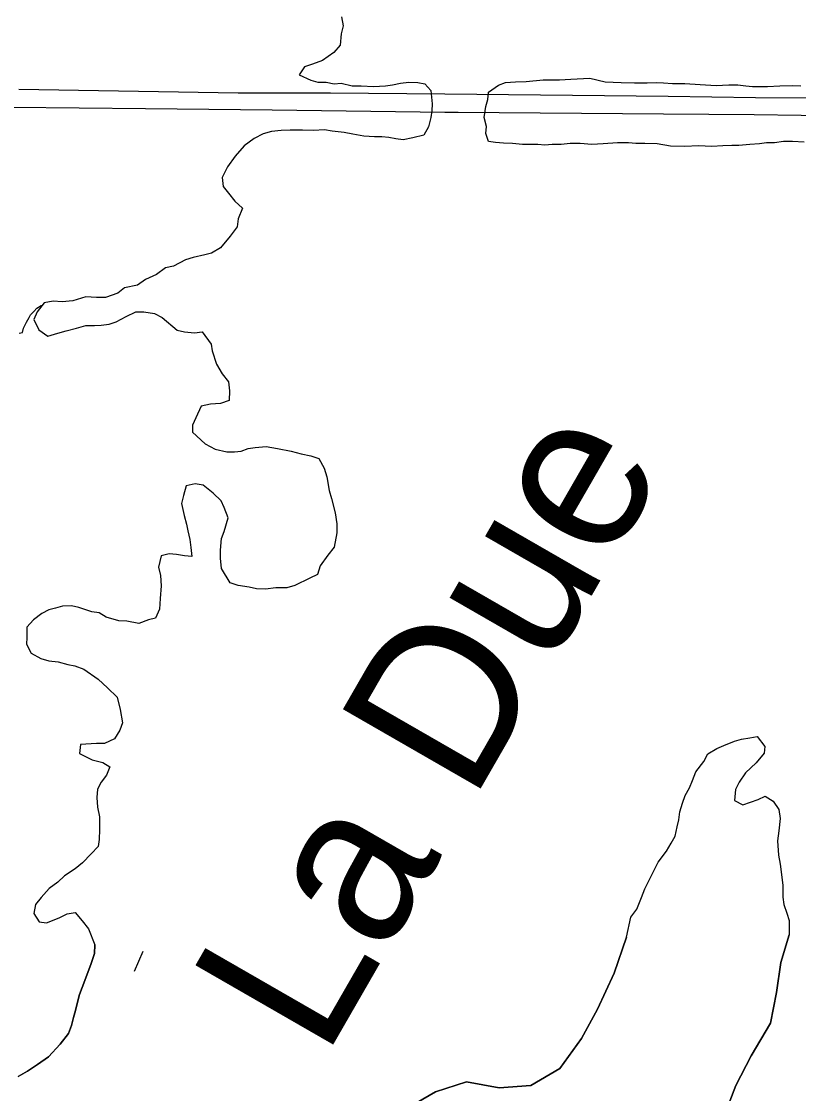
# Model space of a CAD drawing. Extents: x -10.1 to 68, y -9.5 to 29.2.
# Drawn here: x 5.531 to 6.087, y 18.651 to 19.418 of the extents above; entities that cross this region are included whole.
import ezdxf

# ---------------------------------------------------------------- set-up
doc = ezdxf.new("R2010")
doc.units = 0
for name, color, linetype in [('GM_X_Major_Lake', 7, 'Continuous'), ('GM_X_Major_Lake_Text', 7, 'Continuous'), ('GM_X_Major_River', 7, 'Continuous'), ('GM_X_Minor_River', 7, 'Continuous'), ('GM_X_Minor_River_Text', 7, 'Continuous'), ('GM_X_US_Route', 7, 'Continuous')]:
    doc.layers.add(name, color=color, linetype=linetype)

msp = doc.modelspace()

# ---------------------------------------------------------------- linework, layer by layer
at = {"layer": 'GM_X_Major_Lake'}
for points in [[(5.7604, 19.42133), (5.76154, 19.41487), (5.76002, 19.40917), (5.75926, 19.40119), (5.7547, 19.39587), (5.74673, 19.39016), (5.73952, 19.38749), (5.73383, 19.38559), (5.73004, 19.37989), (5.73838, 19.3761), (5.74331, 19.37458), (5.74938, 19.37459), (5.75508, 19.37346), (5.76001, 19.37384), (5.76798, 19.37195), (5.77443, 19.37196), (5.78315, 19.37159), (5.79188, 19.37198), (5.79681, 19.37274), (5.8025, 19.37389), (5.80857, 19.37466), (5.81502, 19.37429), (5.81995, 19.37353), (5.82413, 19.3686), (5.82526, 19.3591), (5.82488, 19.35416), (5.82412, 19.34922), (5.8226, 19.34276), (5.81919, 19.33668), (5.81122, 19.33477), (5.80439, 19.33325), (5.79908, 19.334), (5.79415, 19.33513), (5.78921, 19.33551), (5.7839, 19.3355), (5.77631, 19.33587), (5.76835, 19.33738), (5.76228, 19.33852), (5.75355, 19.33965), (5.74824, 19.3404), (5.74027, 19.34001), (5.7323, 19.34038), (5.72358, 19.34037), (5.71713, 19.33998), (5.7103, 19.33922), (5.70423, 19.33769), (5.69778, 19.33426), (5.69057, 19.32894), (5.68411, 19.32171), (5.6788, 19.31411), (5.675, 19.30651), (5.67576, 19.30005), (5.67956, 19.29511), (5.6841, 19.28942), (5.68942, 19.28449), (5.68638, 19.27689), (5.68562, 19.27119), (5.68068, 19.26435), (5.67385, 19.25598), (5.6674, 19.25217), (5.66247, 19.25103), (5.65412, 19.24912), (5.64881, 19.24759), (5.64008, 19.24303), (5.63439, 19.24188), (5.62794, 19.23694)], [(6.09122, 19.33169), (6.08288, 19.33206), (6.07642, 19.33205), (6.06998, 19.33128), (6.06428, 19.33127), (6.05935, 19.33051), (6.05252, 19.33012), (6.04455, 19.32935), (6.03962, 19.32934), (6.03317, 19.32896), (6.0252, 19.32857), (6.01572, 19.32894), (6.00585, 19.32854), (5.99561, 19.32891), (5.98613, 19.33042), (5.9774, 19.33079), (5.97095, 19.33078), (5.96564, 19.33115), (5.95767, 19.33115), (5.94742, 19.33037), (5.93946, 19.32998), (5.93111, 19.33074), (5.9239, 19.33073), (5.91745, 19.32996), (5.911, 19.32995), (5.90569, 19.32957), (5.90076, 19.32994), (5.88976, 19.32993), (5.88255, 19.33068), (5.8761, 19.33105), (5.87041, 19.33142), (5.86547, 19.33218), (5.86358, 19.33787), (5.86396, 19.34281), (5.86244, 19.34927), (5.86358, 19.35725), (5.8651, 19.36219), (5.86548, 19.36751), (5.87269, 19.37245), (5.87763, 19.37436), (5.88483, 19.37475), (5.89242, 19.37514), (5.90456, 19.37629), (5.91633, 19.3763), (5.92429, 19.37669), (5.93795, 19.37747), (5.94895, 19.37482), (5.96034, 19.37446), (5.96982, 19.37409), (5.97893, 19.3741), (5.98576, 19.37449), (5.99069, 19.37411), (5.99714, 19.37374), (6.00587, 19.37375), (6.01687, 19.37301), (6.02825, 19.37226), (6.03736, 19.37265), (6.04381, 19.37266), (6.0495, 19.3719), (6.05443, 19.37153), (6.06505, 19.37154), (6.07378, 19.37193), (6.08288, 19.37232), (6.08895, 19.37195)], [(5.62794, 19.23694), (5.61997, 19.23351), (5.61428, 19.22932), (5.60517, 19.22741), (5.60024, 19.22361), (5.59151, 19.22056), (5.58506, 19.22055), (5.57747, 19.22092), (5.56799, 19.21825), (5.5604, 19.21748), (5.55395, 19.21786), (5.5475, 19.21671), (5.54256, 19.21025), (5.54029, 19.20492), (5.5437, 19.19733), (5.55015, 19.19278), (5.55736, 19.19507), (5.56343, 19.19659), (5.57064, 19.1985), (5.57747, 19.20041), (5.58354, 19.20041), (5.58847, 19.2008), (5.59416, 19.20157), (5.5991, 19.20309), (5.60631, 19.2069), (5.61314, 19.21033), (5.61883, 19.21033), (5.62642, 19.2092), (5.6321, 19.20617), (5.64273, 19.19706), (5.64804, 19.19593), (5.65525, 19.19518), (5.66056, 19.19594), (5.66701, 19.18721), (5.66776, 19.18228), (5.6708, 19.17278), (5.67497, 19.16595), (5.67952, 19.16026), (5.68028, 19.1538), (5.6799, 19.14696), (5.67382, 19.14468), (5.66662, 19.14429), (5.65979, 19.14276), (5.65599, 19.1344), (5.65371, 19.12908), (5.65371, 19.12414), (5.66281, 19.11579), (5.67002, 19.112), (5.67837, 19.11011), (5.68368, 19.11012), (5.68861, 19.1105), (5.69355, 19.11241), (5.69848, 19.11317), (5.70645, 19.11394), (5.71441, 19.11243), (5.72428, 19.11054), (5.73149, 19.10865), (5.73832, 19.10714), (5.74401, 19.10525), (5.7478, 19.09841), (5.74969, 19.09234), (5.75159, 19.08246), (5.75311, 19.07677), (5.75576, 19.06651), (5.7569, 19.05854), (5.75689, 19.05208), (5.75499, 19.04182), (5.75044, 19.03612), (5.74513, 19.02851), (5.74323, 19.02243), (5.73753, 19.01977), (5.72691, 19.01444), (5.72122, 19.01291), (5.71325, 19.0129), (5.70604, 19.01175), (5.69959, 19.01213), (5.69428, 19.01326), (5.68631, 19.01439), (5.68062, 19.01628), (5.67456, 19.02653), (5.6738, 19.03413), (5.6738, 19.03983), (5.67456, 19.04819), (5.67646, 19.05313), (5.67912, 19.06301), (5.67646, 19.07022), (5.67419, 19.07516), (5.6685, 19.08047), (5.66129, 19.08616), (5.6556, 19.08729), (5.64915, 19.08576), (5.64725, 19.07893), (5.64573, 19.07322), (5.64763, 19.06449), (5.64952, 19.05841), (5.65028, 19.05348), (5.6518, 19.0474), (5.65255, 19.0417), (5.65331, 19.03525), (5.648, 19.03562), (5.64231, 19.03675)], [(5.64231, 19.03675), (5.637, 19.03713), (5.63131, 19.0356), (5.62941, 19.02762), (5.63092, 19.02154), (5.6313, 19.01433), (5.63054, 19.00521), (5.63016, 18.99761), (5.62712, 18.99115), (5.62219, 18.99001), (5.61536, 18.98734), (5.60663, 18.98885), (5.60094, 18.98922), (5.59184, 18.99187), (5.5869, 18.9949), (5.58159, 18.99566), (5.57249, 18.99869), (5.56718, 18.99982), (5.56073, 18.99981), (5.55579, 18.99829), (5.55086, 18.99714), (5.54593, 18.99448), (5.53985, 18.98991), (5.5353, 18.98459), (5.5353, 18.97737), (5.53492, 18.97243), (5.53833, 18.96598), (5.54516, 18.96219), (5.55085, 18.96067), (5.55768, 18.95992), (5.56451, 18.95803), (5.56944, 18.9569), (5.57589, 18.95462), (5.58613, 18.94742), (5.59296, 18.94135), (5.59979, 18.93452), (5.60206, 18.92578), (5.60358, 18.91629), (5.60168, 18.91097), (5.59788, 18.90488), (5.59067, 18.90146), (5.58498, 18.90145), (5.5736, 18.90068), (5.57284, 18.89422), (5.58194, 18.88967), (5.58953, 18.88778), (5.59446, 18.88475), (5.59219, 18.87867), (5.58839, 18.87372), (5.58573, 18.86878), (5.58535, 18.8627), (5.58573, 18.85586), (5.58725, 18.84903), (5.58724, 18.83991), (5.58686, 18.83269), (5.5861, 18.82776), (5.58117, 18.82243), (5.5751, 18.81597), (5.56978, 18.81178), (5.5622, 18.80683), (5.55726, 18.80227), (5.55119, 18.79771), (5.5455, 18.79124), (5.54132, 18.7863), (5.54018, 18.77984), (5.54398, 18.77376), (5.54929, 18.77301), (5.55839, 18.77682), (5.56408, 18.77949), (5.56978, 18.78063), (5.57471, 18.77456), (5.57926, 18.76887), (5.58386, 18.75746)], [(5.96415, 18.76288), (5.9674, 18.77729), (5.97157, 18.783), (5.97499, 18.79136), (5.97727, 18.79744), (5.98675, 18.81644), (5.99283, 18.82443), (5.99624, 18.83013), (5.9989, 18.83507), (6.00042, 18.84191), (6.00156, 18.84685), (6.00232, 18.85255), (6.00422, 18.85863), (6.00612, 18.86433), (6.00915, 18.86965), (6.01143, 18.87497), (6.01371, 18.88105), (6.0194, 18.88866), (6.02244, 18.89398), (6.02889, 18.89779), (6.03382, 18.90007), (6.04141, 18.90312), (6.04635, 18.90465), (6.05242, 18.90541), (6.05773, 18.90656), (6.06304, 18.89935), (6.06266, 18.89441), (6.05696, 18.88756), (6.04937, 18.88034), (6.04482, 18.87387), (6.04216, 18.86855), (6.0414, 18.86057), (6.04747, 18.85754), (6.05847, 18.86135), (6.06341, 18.86364), (6.0691, 18.86023), (6.07327, 18.85415), (6.07403, 18.8477), (6.07327, 18.83896), (6.07213, 18.83174), (6.07288, 18.82148), (6.07402, 18.81503), (6.07515, 18.80781), (6.07591, 18.79983), (6.07591, 18.79148), (6.07667, 18.78616), (6.07894, 18.78008), (6.08046, 18.77477), (6.08052, 18.76445)], [(6.08052, 18.76445), (6.07462, 18.74464), (6.07146, 18.72331), (6.06717, 18.70122), (6.05343, 18.67786), (6.04231, 18.65682), (6.03386, 18.63429)], [(5.58386, 18.75746), (5.58356, 18.75128)], [(5.80649, 18.64011), (5.82756, 18.65216), (5.84983, 18.65929), (5.87299, 18.65503), (5.8957, 18.65684), (5.91639, 18.66888), (5.93205, 18.69036), (5.94355, 18.71141), (5.95537, 18.73703), (5.96415, 18.76288)], [(5.58356, 18.75128), (5.581, 18.74326), (5.57916, 18.7383), (5.57659, 18.73181), (5.57291, 18.72188), (5.5711, 18.7154), (5.57002, 18.71044), (5.56856, 18.70548), (5.56711, 18.69976), (5.56491, 18.69404), (5.55894, 18.68636), (5.55071, 18.67713), (5.54282, 18.67171), (5.53567, 18.66706), (5.5289, 18.66317)]]:
    msp.add_lwpolyline(points, dxfattribs=at)
at = {"layer": 'GM_X_Major_River'}
for points in [[(5.7604, 19.42133), (5.76154, 19.41487), (5.76002, 19.40917), (5.75926, 19.40119), (5.7547, 19.39587), (5.74673, 19.39016), (5.73952, 19.38749), (5.73383, 19.38559), (5.73004, 19.37989), (5.73838, 19.3761), (5.74331, 19.37458), (5.74938, 19.37459), (5.75508, 19.37346), (5.76001, 19.37384), (5.76798, 19.37195), (5.77443, 19.37196), (5.78315, 19.37159), (5.79188, 19.37198), (5.79681, 19.37274), (5.8025, 19.37389), (5.80857, 19.37466), (5.81502, 19.37429), (5.81995, 19.37353), (5.82413, 19.3686), (5.82526, 19.3591), (5.82488, 19.35416), (5.82412, 19.34922), (5.8226, 19.34276), (5.81919, 19.33668), (5.81122, 19.33477), (5.80439, 19.33325), (5.79908, 19.334), (5.79415, 19.33513), (5.78921, 19.33551), (5.7839, 19.3355), (5.77631, 19.33587), (5.76835, 19.33738), (5.76228, 19.33852), (5.75355, 19.33965), (5.74824, 19.3404), (5.74027, 19.34001), (5.7323, 19.34038), (5.72358, 19.34037), (5.71713, 19.33998), (5.7103, 19.33922), (5.70423, 19.33769), (5.69778, 19.33426), (5.69057, 19.32894), (5.68411, 19.32171), (5.6788, 19.31411), (5.675, 19.30651), (5.67576, 19.30005), (5.67956, 19.29511), (5.6841, 19.28942), (5.68942, 19.28449), (5.68638, 19.27689), (5.68562, 19.27119), (5.68068, 19.26435), (5.67385, 19.25598), (5.6674, 19.25217), (5.66247, 19.25103), (5.65412, 19.24912), (5.64881, 19.24759), (5.64008, 19.24303), (5.63439, 19.24188), (5.62794, 19.23694)], [(6.09122, 19.33169), (6.08288, 19.33206), (6.07642, 19.33205), (6.06998, 19.33128), (6.06428, 19.33127), (6.05935, 19.33051), (6.05252, 19.33012), (6.04455, 19.32935), (6.03962, 19.32934), (6.03317, 19.32896), (6.0252, 19.32857), (6.01572, 19.32894), (6.00585, 19.32854), (5.99561, 19.32891), (5.98613, 19.33042), (5.9774, 19.33079), (5.97095, 19.33078), (5.96564, 19.33115), (5.95767, 19.33115), (5.94742, 19.33037), (5.93946, 19.32998), (5.93111, 19.33074), (5.9239, 19.33073), (5.91745, 19.32996), (5.911, 19.32995), (5.90569, 19.32957), (5.90076, 19.32994), (5.88976, 19.32993), (5.88255, 19.33068), (5.8761, 19.33105), (5.87041, 19.33142), (5.86547, 19.33218), (5.86358, 19.33787), (5.86396, 19.34281), (5.86244, 19.34927), (5.86358, 19.35725), (5.8651, 19.36219), (5.86548, 19.36751), (5.87269, 19.37245), (5.87763, 19.37436), (5.88483, 19.37475), (5.89242, 19.37514), (5.90456, 19.37629), (5.91633, 19.3763), (5.92429, 19.37669), (5.93795, 19.37747), (5.94895, 19.37482), (5.96034, 19.37446), (5.96982, 19.37409), (5.97893, 19.3741), (5.98576, 19.37449), (5.99069, 19.37411), (5.99714, 19.37374), (6.00587, 19.37375), (6.01687, 19.37301), (6.02825, 19.37226), (6.03736, 19.37265), (6.04381, 19.37266), (6.0495, 19.3719), (6.05443, 19.37153), (6.06505, 19.37154), (6.07378, 19.37193), (6.08288, 19.37232), (6.08895, 19.37195)], [(5.62794, 19.23694), (5.61997, 19.23351), (5.61428, 19.22932), (5.60517, 19.22741), (5.60024, 19.22361), (5.59151, 19.22056), (5.58506, 19.22055), (5.57747, 19.22092), (5.56799, 19.21825), (5.5604, 19.21748), (5.55395, 19.21786), (5.5475, 19.21671), (5.54256, 19.21025), (5.54029, 19.20492), (5.5437, 19.19733), (5.55015, 19.19278), (5.55736, 19.19507), (5.56343, 19.19659), (5.57064, 19.1985), (5.57747, 19.20041), (5.58354, 19.20041), (5.58847, 19.2008), (5.59416, 19.20157), (5.5991, 19.20309), (5.60631, 19.2069), (5.61314, 19.21033), (5.61883, 19.21033), (5.62642, 19.2092), (5.6321, 19.20617), (5.64273, 19.19706), (5.64804, 19.19593), (5.65525, 19.19518), (5.66056, 19.19594), (5.66701, 19.18721), (5.66776, 19.18228), (5.6708, 19.17278), (5.67497, 19.16595), (5.67952, 19.16026), (5.68028, 19.1538), (5.6799, 19.14696), (5.67382, 19.14468), (5.66662, 19.14429), (5.65979, 19.14276), (5.65599, 19.1344), (5.65371, 19.12908), (5.65371, 19.12414), (5.66281, 19.11579), (5.67002, 19.112), (5.67837, 19.11011), (5.68368, 19.11012), (5.68861, 19.1105), (5.69355, 19.11241), (5.69848, 19.11317), (5.70645, 19.11394), (5.71441, 19.11243), (5.72428, 19.11054), (5.73149, 19.10865), (5.73832, 19.10714), (5.74401, 19.10525), (5.7478, 19.09841), (5.74969, 19.09234), (5.75159, 19.08246), (5.75311, 19.07677), (5.75576, 19.06651), (5.7569, 19.05854), (5.75689, 19.05208), (5.75499, 19.04182), (5.75044, 19.03612), (5.74513, 19.02851), (5.74323, 19.02243), (5.73753, 19.01977), (5.72691, 19.01444), (5.72122, 19.01291), (5.71325, 19.0129), (5.70604, 19.01175), (5.69959, 19.01213), (5.69428, 19.01326), (5.68631, 19.01439), (5.68062, 19.01628), (5.67456, 19.02653), (5.6738, 19.03413), (5.6738, 19.03983), (5.67456, 19.04819), (5.67646, 19.05313), (5.67912, 19.06301), (5.67646, 19.07022), (5.67419, 19.07516), (5.6685, 19.08047), (5.66129, 19.08616), (5.6556, 19.08729), (5.64915, 19.08576), (5.64725, 19.07893), (5.64573, 19.07322), (5.64763, 19.06449), (5.64952, 19.05841), (5.65028, 19.05348), (5.6518, 19.0474), (5.65255, 19.0417), (5.65331, 19.03525), (5.648, 19.03562), (5.64231, 19.03675)], [(5.64231, 19.03675), (5.637, 19.03713), (5.63131, 19.0356), (5.62941, 19.02762), (5.63092, 19.02154), (5.6313, 19.01433), (5.63054, 19.00521), (5.63016, 18.99761), (5.62712, 18.99115), (5.62219, 18.99001), (5.61536, 18.98734), (5.60663, 18.98885), (5.60094, 18.98922), (5.59184, 18.99187), (5.5869, 18.9949), (5.58159, 18.99566), (5.57249, 18.99869), (5.56718, 18.99982), (5.56073, 18.99981), (5.55579, 18.99829), (5.55086, 18.99714), (5.54593, 18.99448), (5.53985, 18.98991), (5.5353, 18.98459), (5.5353, 18.97737), (5.53492, 18.97243), (5.53833, 18.96598), (5.54516, 18.96219), (5.55085, 18.96067), (5.55768, 18.95992), (5.56451, 18.95803), (5.56944, 18.9569), (5.57589, 18.95462), (5.58613, 18.94742), (5.59296, 18.94135), (5.59979, 18.93452), (5.60206, 18.92578), (5.60358, 18.91629), (5.60168, 18.91097), (5.59788, 18.90488), (5.59067, 18.90146), (5.58498, 18.90145), (5.5736, 18.90068), (5.57284, 18.89422), (5.58194, 18.88967), (5.58953, 18.88778), (5.59446, 18.88475), (5.59219, 18.87867), (5.58839, 18.87372), (5.58573, 18.86878), (5.58535, 18.8627), (5.58573, 18.85586), (5.58725, 18.84903), (5.58724, 18.83991), (5.58686, 18.83269), (5.5861, 18.82776), (5.58117, 18.82243), (5.5751, 18.81597), (5.56978, 18.81178), (5.5622, 18.80683), (5.55726, 18.80227), (5.55119, 18.79771), (5.5455, 18.79124), (5.54132, 18.7863), (5.54018, 18.77984), (5.54398, 18.77376), (5.54929, 18.77301), (5.55839, 18.77682), (5.56408, 18.77949), (5.56978, 18.78063), (5.57471, 18.77456), (5.57926, 18.76887), (5.58386, 18.75746)], [(5.96415, 18.76288), (5.9674, 18.77729), (5.97157, 18.783), (5.97499, 18.79136), (5.97727, 18.79744), (5.98675, 18.81644), (5.99283, 18.82443), (5.99624, 18.83013), (5.9989, 18.83507), (6.00042, 18.84191), (6.00156, 18.84685), (6.00232, 18.85255), (6.00422, 18.85863), (6.00612, 18.86433), (6.00915, 18.86965), (6.01143, 18.87497), (6.01371, 18.88105), (6.0194, 18.88866), (6.02244, 18.89398), (6.02889, 18.89779), (6.03382, 18.90007), (6.04141, 18.90312), (6.04635, 18.90465), (6.05242, 18.90541), (6.05773, 18.90656), (6.06304, 18.89935), (6.06266, 18.89441), (6.05696, 18.88756), (6.04937, 18.88034), (6.04482, 18.87387), (6.04216, 18.86855), (6.0414, 18.86057), (6.04747, 18.85754), (6.05847, 18.86135), (6.06341, 18.86364), (6.0691, 18.86023), (6.07327, 18.85415), (6.07403, 18.8477), (6.07327, 18.83896), (6.07213, 18.83174), (6.07288, 18.82148), (6.07402, 18.81503), (6.07515, 18.80781), (6.07591, 18.79983), (6.07591, 18.79148), (6.07667, 18.78616), (6.07894, 18.78008), (6.08046, 18.77477), (6.08052, 18.76445)], [(6.03386, 18.63429), (6.04231, 18.65682), (6.05343, 18.67786), (6.06717, 18.70122), (6.07146, 18.72331), (6.07462, 18.74464), (6.08052, 18.76445)], [(5.58356, 18.75128), (5.58386, 18.75746)], [(5.96415, 18.76288), (5.95537, 18.73703), (5.94355, 18.71141), (5.93205, 18.69036), (5.91639, 18.66888), (5.8957, 18.65684), (5.87299, 18.65503), (5.84983, 18.65929), (5.82756, 18.65216), (5.80649, 18.64011)], [(5.5289, 18.66317), (5.53567, 18.66706), (5.54282, 18.67171), (5.55071, 18.67713), (5.55894, 18.68636), (5.56491, 18.69404), (5.56711, 18.69976), (5.56856, 18.70548), (5.57002, 18.71044), (5.5711, 18.7154), (5.57291, 18.72188), (5.57659, 18.73181), (5.57916, 18.7383), (5.581, 18.74326), (5.58356, 18.75128)]]:
    msp.add_lwpolyline(points, dxfattribs=at)
at = {"layer": 'GM_X_Minor_River'}
msp.add_lwpolyline([(5.52978, 19.19508), (5.53205, 19.19551), (5.53275, 19.19857), (5.53494, 19.20279), (5.53677, 19.20626), (5.53787, 19.20818), (5.5401, 19.21051), (5.54233, 19.21284), (5.54533, 19.2148), (5.54609, 19.21482)], dxfattribs=at)
at = {"layer": 'GM_X_Minor_River_Text'}
msp.add_lwpolyline([(5.61212, 18.73855), (5.61847, 18.75283)], dxfattribs=at)
at = {"layer": 'GM_X_US_Route'}
for points in [[(5.84368, 19.35307), (5.99066, 19.35187), (6.05561, 19.35144), (6.15636, 19.35015), (6.24553, 19.34908), (6.32184, 19.34865), (6.35099, 19.34929), (6.37564, 19.35079), (6.40286, 19.35444), (6.43051, 19.35915), (6.45473, 19.3643), (6.47415, 19.36935), (6.49762, 19.37679), (6.49874, 19.37714), (6.51604, 19.38295), (6.54776, 19.39602), (6.58099, 19.41103), (6.59353, 19.41626)], [(5.52938, 19.36949), (5.68629, 19.36708), (5.75252, 19.36687), (5.83419, 19.36623), (5.99388, 19.36451), (6.05647, 19.36365), (6.14543, 19.36323), (6.25324, 19.36215), (6.29461, 19.36151), (6.33062, 19.36151), (6.35613, 19.36258), (6.38121, 19.36494), (6.40458, 19.36773)], [(5.35478, 19.35832), (5.47472, 19.3568), (5.5251, 19.3568), (5.62005, 19.35572), (5.71072, 19.35487), (5.83419, 19.35315), (5.84368, 19.35307)]]:
    msp.add_lwpolyline(points, dxfattribs=at)

# ---------------------------------------------------------------- texts
at = {"layer": 'GM_X_Major_Lake_Text'}
msp.add_text('La Due', height=0.113717, rotation=60.0665, dxfattribs=at).set_placement((5.74814, 18.67521))

doc.saveas('drawing.dxf')
